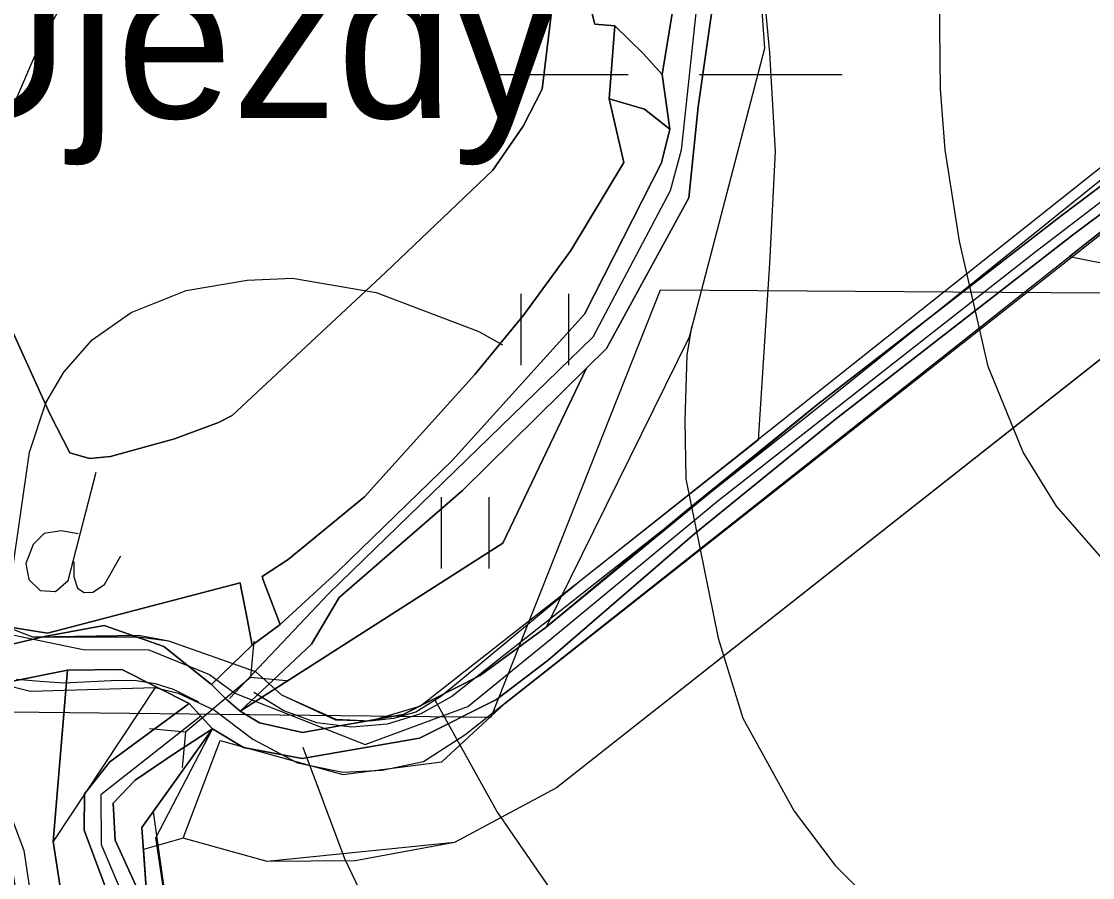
# Model space of a CAD drawing. Extents: x -1900516 to -575031, y -3809306 to -1157387.
# Drawn here: x -578011.7 to -577854.1, y -1159603.6 to -1159477.6 of the extents above; entities that cross this region are included whole.
import ezdxf

# ---------------------------------------------------------------- set-up
doc = ezdxf.new("R2010")
doc.units = 0
for name, color, linetype in [('01_PARCELY_NÁVRH_PC', 7, 'Continuous'), ('01_VRSTEVNICE', 7, 'Continuous'), ('02_KULTURY STAV', 7, 'Continuous'), ('03_PC_NÁVRH', 7, 'Continuous'), ('03_PC_OBJEKTY_NÁVRH', 7, 'Continuous'), ('04_ZPF_OP_ORGAN', 7, 'Continuous'), ('05_VHO_MELIORACE', 7, 'Continuous'), ('05_VHO_V_NÁDRŽ_STAV', 7, 'Continuous'), ('05_VHO_V_TOK', 7, 'Continuous'), ('06_CHR_ÚZEMÍ', 7, 'Continuous'), ('06_ÚSES_BC', 7, 'Continuous'), ('06_ÚSES_BK', 7, 'Continuous')]:
    doc.layers.add(name, color=color, linetype=linetype)

msp = doc.modelspace()

# ---------------------------------------------------------------- linework, layer by layer
at = {"layer": '01_PARCELY_NÁVRH_PC'}
for points in [[(-577800.12, -1159457.14), (-577929.4, -1159559.87), (-577952.99, -1159578.36), (-577960.43, -1159580.53), (-577965.42, -1159580.32), (-577973.41, -1159576.71), (-577977.23, -1159573.29), (-577990.03, -1159568.77), (-577994.5, -1159567.96), (-578010.05, -1159568.17), (-578020.63, -1159564.12), (-578026.92, -1159556.72), (-578028.4, -1159550.27), (-578033.22, -1159508.43), (-578036.02, -1159501.03), (-578040.17, -1159495.33), (-578045.79, -1159489.95), (-578054.89, -1159487.56), (-578058.31, -1159486.88), (-578118.08, -1159477.12)], [(-578015.81, -1159574.83), (-578010.42, -1159576.13), (-577992.04, -1159575.58), (-577988.65, -1159576.41), (-577983.31, -1159578.93), (-577977.67, -1159583.22), (-577971.11, -1159586.67), (-577964.46, -1159588.04), (-577958.66, -1159587.75), (-577952.55, -1159586.47), (-577946.47, -1159582.54), (-577857.48, -1159512.19), (-577845.3, -1159502.56)], [(-577572.25, -1160196.39), (-577749.83, -1159685.88), (-577843.01, -1159518.77), (-577847.07, -1159511.51), (-577845.3, -1159502.56), (-577857.48, -1159512.19), (-577849.85, -1159513.71), (-577753.04, -1159687.32), (-577664.31, -1159942.39)], [(-577960.89, -1159724.23), (-577978.09, -1159694.68), (-577991.93, -1159663.13), (-578004.6, -1159637.08), (-578011.41, -1159616.14), (-578013.85, -1159600.19), (-578023.34, -1159574.93), (-578029.3, -1159565.77), (-578024.33, -1159570.33), (-578021.76, -1159572.08), (-578015.81, -1159574.83), (-578010.42, -1159576.13), (-577992.04, -1159575.58), (-578007.06, -1159598.23), (-578004.49, -1159615.11), (-577998, -1159634.75), (-577985.26, -1159660.84), (-577970.93, -1159693.48), (-577954.22, -1159721.77)]]:
    msp.add_lwpolyline(points, dxfattribs=at)
at = {"layer": '01_VRSTEVNICE'}
for points in [[(-577850.6, -1159558.99), (-577859.41, -1159548.92), (-577864.3, -1159540.95), (-577869.48, -1159528.37), (-577873.67, -1159509.91), (-577875.77, -1159496.49), (-577876.47, -1159487.54), (-577876.89, -1159451.47), (-577877.59, -1159440.28), (-577879.54, -1159431.33), (-577882.76, -1159422.38), (-577885.98, -1159415.67), (-577890.59, -1159408.68), (-577895.06, -1159403.79), (-577902.2, -1159398.33), (-577911.98, -1159394.42), (-577919.81, -1159393.44), (-577929.47, -1159394.32)], [(-577922.04, -1159468.21), (-577931.56, -1159460.42), (-577937.43, -1159457.2), (-577948.06, -1159453.01), (-577958.12, -1159450.63), (-577969.03, -1159449.93), (-577976.58, -1159450.63), (-577986.37, -1159453.7), (-577992.52, -1159457.76), (-577996.43, -1159461.26), (-578003.15, -1159470.2), (-578009.16, -1159481.25), (-578016.15, -1159497.33), (-578023.98, -1159518.86), (-578026.92, -1159530.61), (-578028.03, -1159538.44), (-578028.59, -1159558.01), (-578027.61, -1159573.67), (-578025.1, -1159593.25), (-578017.97, -1159626.8), (-578004.4, -1159671.54), (-577989.86, -1159725.24)], [(-577916.6, -1159927.42), (-577935.05, -1159864.22), (-577950.43, -1159803.54), (-577963.3, -1159759.07), (-577973.5, -1159734.6), (-577986.65, -1159696.99), (-577998.25, -1159661.2), (-578005.1, -1159633.79), (-578011.81, -1159610.3), (-578014.75, -1159590.73), (-578014.33, -1159567.24), (-578010.56, -1159540.95), (-578008.13, -1159533.69), (-578005.52, -1159529.21), (-578001.33, -1159524.45), (-577995.59, -1159520.4), (-577987.49, -1159517.18), (-577978.54, -1159515.65), (-577971.83, -1159515.36), (-577959.52, -1159517.46), (-577944.42, -1159523.2), (-577940.94, -1159525.17)], [(-577913.1, -1159522.5), (-577913.8, -1159526.69), (-577914.12, -1159536.38), (-577913.94, -1159544.87), (-577909.19, -1159568.36), (-577905.55, -1159580.1), (-577898, -1159593.8), (-577891.99, -1159601.77), (-577884.02, -1159609.74), (-577874.93, -1159617.29), (-577863.44, -1159624.83), (-577851.3, -1159631.42), (-577823.9, -1159642.18), (-577807.96, -1159649.45), (-577796.21, -1159656.72), (-577786.14, -1159664.14), (-577777.32, -1159672.26), (-577769.22, -1159680.63), (-577756.22, -1159696.29), (-577746.44, -1159710.42), (-577738.33, -1159726.07)], [(-577674.85, -1159982.51), (-577703.51, -1159915.39), (-577716.65, -1159880.16), (-577737.21, -1159817.52), (-577745.46, -1159795.15), (-577751.19, -1159781.72), (-577763.49, -1159757.12), (-577773.98, -1159739.22), (-577788.38, -1159719.08), (-577799.29, -1159706.64), (-577809.35, -1159697.55), (-577828.09, -1159683.85), (-577844.03, -1159673.78), (-577886.82, -1159651.83), (-577897.72, -1159644.56), (-577907.79, -1159636.17), (-577921.49, -1159621.63), (-577932.4, -1159607.37), (-577941.76, -1159593.8), (-577950.85, -1159577.45)], [(-577694.28, -1160002.92), (-577727.28, -1159922.38), (-577742.8, -1159886.59), (-577761.4, -1159846.32), (-577786.42, -1159797.1), (-577794.53, -1159783.68), (-577801.1, -1159774.87), (-577812.57, -1159762.43), (-577820.54, -1159755.02), (-577832.98, -1159745.79), (-577862.21, -1159726.07), (-577871.16, -1159718.8), (-577910.03, -1159681.05), (-577921.21, -1159668.47), (-577957.7, -1159614.22), (-577964.14, -1159600.8), (-577970.29, -1159584.44)]]:
    msp.add_lwpolyline(points, dxfattribs=at)
at = {"layer": '02_KULTURY STAV'}
for points in [[(-578111.36, -1159379.31), (-578067.02, -1159381.4), (-578065.11, -1159390.08), (-578026.88, -1159563.64), (-578022.26, -1159568.49), (-578015.21, -1159569.71), (-578008.33, -1159568.09), (-577999.57, -1159566.48), (-577990.78, -1159569.56), (-577983.76, -1159575.17), (-577981.6, -1159577.29), (-577979.54, -1159579.1), (-577976.68, -1159580.77), (-577970.39, -1159582.24), (-577955.57, -1159579.59), (-577944.24, -1159573.81), (-577934.53, -1159566.72), (-577913.93, -1159549.6), (-577894.54, -1159533.9), (-577858.71, -1159506.2), (-577827.53, -1159482.75)], [(-578111.36, -1159379.31), (-578067.02, -1159381.4), (-578065.11, -1159390.08), (-578026.88, -1159563.64), (-578022.26, -1159568.49), (-578015.21, -1159569.71), (-578008.33, -1159568.09), (-577999.57, -1159566.48), (-577990.78, -1159569.56), (-577983.76, -1159575.17), (-577981.6, -1159577.29), (-577979.54, -1159579.1), (-577976.68, -1159580.77), (-577970.39, -1159582.24), (-577955.57, -1159579.59), (-577944.24, -1159573.81), (-577934.53, -1159566.72), (-577913.93, -1159549.6), (-577894.54, -1159533.9), (-577858.71, -1159506.2), (-577827.53, -1159482.75)], [(-578043.5, -1159464.61), (-578035.31, -1159500.44), (-578025.67, -1159542.73), (-578019.25, -1159560.61), (-578017.42, -1159564.67), (-578014.32, -1159566.56), (-578007.9, -1159567.6), (-577979.57, -1159560.18), (-577979.43, -1159560.78), (-577978.71, -1159564.44), (-577977.76, -1159569.39), (-577983.76, -1159575.17), (-577990.78, -1159569.56), (-577999.57, -1159566.48), (-578008.33, -1159568.09), (-578015.21, -1159569.71), (-578022.26, -1159568.49), (-578026.88, -1159563.64), (-578065.11, -1159390.08)], [(-578093.79, -1159393.53), (-578084.69, -1159396.84), (-578077, -1159402.55), (-578070.14, -1159415.45), (-578050.74, -1159480.11), (-578044.18, -1159499.04), (-578029.25, -1159567.06), (-578022.51, -1159574.15), (-578013.73, -1159574.82), (-578004.95, -1159573.03), (-578005.78, -1159582.94), (-578007.06, -1159598.23), (-578004.49, -1159615.11), (-577998, -1159634.75), (-577970.93, -1159693.48), (-577954.22, -1159721.77), (-577948.61, -1159737.63), (-577943.66, -1159775.15), (-577915.81, -1159831.46), (-577882.81, -1159865.04), (-577867.61, -1159911.45), (-577829.25, -1160003.86)], [(-577825.12, -1159485.18), (-577857.06, -1159509.05), (-577891.97, -1159536.15), (-577912.67, -1159552.98), (-577934.2, -1159571.55), (-577941.84, -1159577.37), (-577953.16, -1159583.03), (-577970.43, -1159586.02), (-577979.04, -1159584.43), (-577983.6, -1159581.7), (-577987.05, -1159577.94), (-577996.96, -1159572.97), (-578004.95, -1159573.03), (-578013.73, -1159574.82), (-578022.51, -1159574.15), (-578029.25, -1159567.06), (-578044.18, -1159499.04), (-578050.74, -1159480.11), (-578070.14, -1159415.45), (-578077, -1159402.55), (-578084.69, -1159396.84), (-578093.79, -1159393.53)], [(-577825.12, -1159485.18), (-577857.06, -1159509.05), (-577891.97, -1159536.15), (-577912.67, -1159552.98), (-577934.2, -1159571.55), (-577941.84, -1159577.37), (-577953.16, -1159583.03), (-577970.43, -1159586.02), (-577979.04, -1159584.43), (-577983.6, -1159581.7), (-577987.05, -1159577.94), (-577996.96, -1159572.97), (-578004.95, -1159573.03), (-578013.73, -1159574.82), (-578022.51, -1159574.15), (-578029.25, -1159567.06), (-578044.18, -1159499.04), (-578050.74, -1159480.11), (-578070.14, -1159415.45), (-578077, -1159402.55), (-578084.69, -1159396.84), (-578093.79, -1159393.53)], [(-577908.45, -1159464.43), (-577912.16, -1159490.15), (-577913.53, -1159503.55), (-577925.63, -1159525.74), (-577928.56, -1159528.62), (-577946.84, -1159546.6), (-577964.98, -1159562.36), (-577969.05, -1159569.24), (-577979.54, -1159579.1), (-577981.6, -1159577.29), (-577983.76, -1159575.17), (-577977.76, -1159569.39), (-577973.64, -1159566.35), (-577965.19, -1159558.53), (-577948.3, -1159542.13), (-577928.88, -1159520.69), (-577917.56, -1159498.4), (-577916.3, -1159493.45), (-577917.46, -1159485.4), (-577913.91, -1159463.8)], [(-577930.25, -1159466.65), (-577927.36, -1159477.98), (-577924.41, -1159478.25), (-577925.23, -1159488.97), (-577923.09, -1159498.37), (-577930.89, -1159511.28), (-577937.78, -1159520.77), (-577945, -1159529.53), (-577961.26, -1159547.55), (-577972.49, -1159556.75), (-577976.31, -1159559.25), (-577976.13, -1159559.9), (-577973.64, -1159566.35), (-577977.76, -1159569.39), (-577978.71, -1159564.44), (-577979.43, -1159560.78), (-577979.57, -1159560.18), (-578007.9, -1159567.6), (-578014.32, -1159566.56), (-578017.42, -1159564.67), (-578019.25, -1159560.61), (-578025.67, -1159542.73), (-578035.31, -1159500.44), (-578043.5, -1159464.61)], [(-577827.53, -1159482.75), (-577858.71, -1159506.2), (-577894.54, -1159533.9), (-577913.93, -1159549.6), (-577934.53, -1159566.72), (-577944.24, -1159573.81), (-577955.57, -1159579.59), (-577970.39, -1159582.24), (-577976.68, -1159580.77), (-577979.54, -1159579.1), (-577940.89, -1159554.38), (-577928.56, -1159528.62), (-577925.63, -1159525.74), (-577913.53, -1159503.55), (-577912.16, -1159490.15), (-577908.45, -1159464.43)], [(-577933.76, -1159476.6), (-577935.08, -1159487.57), (-577937.92, -1159492.99), (-577942.37, -1159499.5), (-577958.16, -1159514.56), (-577980.75, -1159535.57), (-577982.75, -1159536.63), (-577989.19, -1159539), (-577998.65, -1159541.63), (-578001.72, -1159541.92), (-578004.61, -1159541.06), (-578007.49, -1159535.44), (-578023.13, -1159501.09), (-578035.91, -1159468.91)], [(-578035.91, -1159468.91), (-578023.13, -1159501.09), (-578007.49, -1159535.44), (-578004.61, -1159541.06), (-578001.72, -1159541.92), (-577998.65, -1159541.63), (-577989.19, -1159539), (-577982.75, -1159536.63), (-577980.75, -1159535.57), (-577958.16, -1159514.56), (-577942.37, -1159499.5), (-577937.92, -1159492.99), (-577935.08, -1159487.57), (-577933.76, -1159476.6)], [(-577907.46, -1159750.41), (-577958.14, -1159661.32), (-577973.93, -1159646.02), (-577986.26, -1159627.18), (-577993.12, -1159608.6), (-577994.01, -1159596.18), (-577983.6, -1159581.7), (-577979.04, -1159584.43), (-577970.43, -1159586.02), (-577953.16, -1159583.03), (-577941.84, -1159577.37), (-577934.2, -1159571.55), (-577912.67, -1159552.98), (-577891.97, -1159536.15), (-577857.06, -1159509.05), (-577825.12, -1159485.18)], [(-577943.46, -1159485.4), (-577922.46, -1159485.4)], [(-577911.96, -1159485.4), (-577890.96, -1159485.4)], [(-577938.22, -1159517.69), (-577938.22, -1159528.19)], [(-577931.22, -1159517.69), (-577931.22, -1159528.19)], [(-578003.4, -1159553.01), (-578005.9, -1159552.53), (-578008.4, -1159552.93), (-578010.02, -1159554.54), (-578011.07, -1159557.37), (-578010.66, -1159559.71), (-578008.96, -1159561.32), (-578006.71, -1159561.48), (-578004.85, -1159559.87), (-578000.74, -1159543.9)], [(-577949.97, -1159547.58), (-577949.97, -1159558.08)], [(-577942.97, -1159547.58), (-577942.97, -1159558.08)], [(-578004.04, -1159557.13), (-578004.04, -1159559.3), (-578003.48, -1159561), (-578002.51, -1159561.64), (-578001.22, -1159561.56), (-577999.53, -1159560.43), (-577997.11, -1159556.24)], [(-577954.22, -1159721.77), (-577970.93, -1159693.48), (-577998, -1159634.75), (-578004.49, -1159615.11), (-578007.06, -1159598.23), (-578005.78, -1159582.94), (-578004.95, -1159573.03), (-577996.96, -1159572.97), (-577987.05, -1159577.94), (-577998.74, -1159586.52), (-578002.48, -1159591.25), (-578002.51, -1159596.61), (-577998.52, -1159607.21), (-577999.63, -1159617.51), (-577991.7, -1159629.29), (-577986.27, -1159644.49), (-577983.3, -1159649.27), (-577973.69, -1159653.54), (-577971.4, -1159655.53), (-577967.74, -1159661.58), (-577961.97, -1159679.03), (-577947.69, -1159714.11), (-577946.02, -1159725.41)], [(-577998.52, -1159607.21), (-578002.51, -1159596.61), (-578002.48, -1159591.25), (-577998.74, -1159586.52), (-577987.05, -1159577.94), (-577983.6, -1159581.7), (-577989.08, -1159585.22), (-577995.02, -1159589.25), (-577998.26, -1159592.6), (-577997.95, -1159598.05), (-577993.12, -1159608.6)]]:
    msp.add_lwpolyline(points, dxfattribs=at)
for points in [[(-577960.02, -1159416.62), (-577956.22, -1159409.77), (-577958.86, -1159400.04), (-577959.05, -1159397.03), (-577958.1, -1159394.01), (-577956.3, -1159397.13), (-577953.1, -1159398.97), (-577942.99, -1159404.34), (-577933.38, -1159420.5), (-577925.91, -1159433.13), (-577914.47, -1159448.18), (-577914.15, -1159457.24), (-577913.91, -1159463.8), (-577917.46, -1159485.4), (-577920.22, -1159482.29), (-577924.41, -1159478.25), (-577927.36, -1159477.98), (-577930.25, -1159466.65), (-577935.44, -1159445.51), (-577939.27, -1159436.43), (-577945.72, -1159426.78), (-577953.04, -1159420.53)], [(-577925.23, -1159488.97), (-577924.41, -1159478.25), (-577920.22, -1159482.29), (-577917.46, -1159485.4), (-577916.3, -1159493.45), (-577920.06, -1159490.52)], [(-577976.31, -1159559.25), (-577972.49, -1159556.75), (-577961.26, -1159547.55), (-577945, -1159529.53), (-577937.78, -1159520.77), (-577930.89, -1159511.28), (-577923.09, -1159498.37), (-577925.23, -1159488.97), (-577920.06, -1159490.52), (-577916.3, -1159493.45), (-577917.56, -1159498.4), (-577928.88, -1159520.69), (-577948.3, -1159542.13), (-577965.19, -1159558.53), (-577973.64, -1159566.35), (-577976.13, -1159559.9)], [(-577979.54, -1159579.1), (-577969.05, -1159569.24), (-577964.98, -1159562.36), (-577946.84, -1159546.6), (-577928.56, -1159528.62), (-577940.89, -1159554.38)], [(-577998.26, -1159592.6), (-577995.02, -1159589.25), (-577989.08, -1159585.22), (-577983.6, -1159581.7), (-577994.01, -1159596.18), (-577993.12, -1159608.6), (-577997.95, -1159598.05)]]:
    msp.add_lwpolyline(points, close=True, dxfattribs=at)
at = {"layer": '03_PC_NÁVRH'}
for points in [[(-578099.93, -1159484.58), (-578078.17, -1159487.22), (-578056.41, -1159489.87), (-578043.12, -1159496.41), (-578035.86, -1159509.32), (-578033.96, -1159529.54), (-578032.07, -1159549.77), (-578021.61, -1159566.08), (-578002.64, -1159570.02), (-577992.99, -1159570.03), (-577984.06, -1159573.7), (-577980.32, -1159576.44), (-577961.17, -1159583.99), (-577946.02, -1159578.38), (-577933.68, -1159568.32), (-577909.24, -1159548.14), (-577862.38, -1159511.4), (-577827.59, -1159484.78)], [(-578023.15, -1159568.31), (-578011.41, -1159599.56), (-578008.97, -1159615.56), (-578002.28, -1159636.14), (-577989.66, -1159662.08), (-577975.86, -1159693.55), (-577958.62, -1159723.17), (-577953.01, -1159738.7), (-577949.9, -1159757.11), (-577948.19, -1159775.09), (-577942.55, -1159789.95), (-577930.67, -1159810.61), (-577919.79, -1159833.58), (-577907, -1159848.6), (-577886.36, -1159867.89), (-577878.34, -1159888.48), (-577871.74, -1159913.25), (-577855.47, -1159948.11)]]:
    msp.add_lwpolyline(points, dxfattribs=at)
at = {"layer": '03_PC_OBJEKTY_NÁVRH'}
for points in [[(-577406.02, -1159196.76), (-577734.64, -1159395.02), (-577741.01, -1159400.83), (-577747.44, -1159407.44), (-577755.14, -1159417.02), (-577760.49, -1159424.05), (-577763.45, -1159427.32), (-577766.41, -1159430.6), (-577769.64, -1159433.62), (-577772.86, -1159436.63), (-577779.8, -1159442.1), (-577896.24, -1159535.81), (-577948.42, -1159576.94), (-577952.95, -1159579.48), (-577957.91, -1159581.01), (-577961.35, -1159581.3), (-577963.09, -1159581.45), (-577968.25, -1159580.79), (-577970.69, -1159579.92), (-577973.14, -1159579.05), (-577977.56, -1159576.31)], [(-577977.54, -1159568.8), (-577978.01, -1159574.08), (-577972.73, -1159574.55)], [(-578012.49, -1159574.38), (-578008.99, -1159574.65), (-578005.5, -1159574.92), (-577997.59, -1159574.53), (-577994.82, -1159574.59), (-577992.08, -1159575.03), (-577989.43, -1159575.84), (-577985.69, -1159577.7)], [(-577987.6, -1159582.1), (-577978.01, -1159574.08)], [(-577992.89, -1159581.63), (-577987.6, -1159582.1), (-577988.07, -1159587.38)]]:
    msp.add_lwpolyline(points, dxfattribs=at)
at = {"layer": '04_ZPF_OP_ORGAN'}
for points in [[(-577921.7, -1159322.26), (-577920.82, -1159338.41), (-577936.61, -1159356.66), (-577949.98, -1159378.88), (-577927.88, -1159397.01), (-577911.38, -1159414.29), (-577904.47, -1159451.87), (-577902.36, -1159481.6), (-577913.48, -1159524.03), (-577934.53, -1159566.72), (-577894.54, -1159533.9), (-577876.63, -1159520.05), (-577858.71, -1159506.2), (-577827.53, -1159482.75), (-577810.3, -1159469.36), (-577793.07, -1159455.96), (-577768.5, -1159435.68), (-577754.95, -1159420.44), (-577744.93, -1159405.29), (-577737.91, -1159399.21), (-577748.08, -1159382.72), (-577761.55, -1159354.66), (-577771.81, -1159331.03)], [(-577921.7, -1159322.26), (-577920.82, -1159338.41), (-577936.61, -1159356.66), (-577949.98, -1159378.88), (-577927.88, -1159397.01), (-577911.38, -1159414.29), (-577904.47, -1159451.87), (-577902.36, -1159481.6), (-577913.48, -1159524.03), (-577934.53, -1159566.72), (-577894.54, -1159533.9), (-577876.63, -1159520.05), (-577858.71, -1159506.2), (-577827.53, -1159482.75), (-577810.3, -1159469.36), (-577793.07, -1159455.96), (-577768.5, -1159435.68), (-577754.95, -1159420.44), (-577744.93, -1159405.29), (-577737.91, -1159399.21), (-577748.08, -1159382.72), (-577761.55, -1159354.66), (-577771.81, -1159331.03)], [(-577665.74, -1159942.86), (-577754.41, -1159687.94), (-577847.18, -1159522.78), (-577933, -1159590.34), (-577947.98, -1159598.41), (-577975.59, -1159601.19), (-577987.94, -1159597.75), (-577993.78, -1159599.41), (-577993.12, -1159608.6), (-577986.26, -1159627.18), (-577979.45, -1159639.1), (-577973.93, -1159646.02), (-577966.77, -1159652.63), (-577958.14, -1159661.32), (-577949.76, -1159674.29), (-577938.84, -1159695.9), (-577928.14, -1159714.83)], [(-577665.74, -1159942.86), (-577754.41, -1159687.94), (-577847.18, -1159522.78), (-577933, -1159590.34), (-577947.98, -1159598.41), (-577975.59, -1159601.19), (-577987.94, -1159597.75), (-577993.78, -1159599.41), (-577993.12, -1159608.6), (-577986.26, -1159627.18), (-577979.45, -1159639.1), (-577973.93, -1159646.02), (-577966.77, -1159652.63), (-577958.14, -1159661.32), (-577949.76, -1159674.29), (-577938.84, -1159695.9), (-577928.14, -1159714.83)]]:
    msp.add_lwpolyline(points, dxfattribs=at)
at = {"layer": '05_VHO_MELIORACE'}
msp.add_lwpolyline([(-578248.74, -1160014.72), (-578022.3, -1159907.94), (-577938, -1159868.19), (-577918.84, -1159846.14), (-577899.88, -1159845.06), (-577878.21, -1159826.63), (-577835.96, -1159827.71), (-577756.33, -1159909.56), (-577692.58, -1159847.53), (-577716.78, -1159786.52), (-577732.55, -1159746.77), (-577677.24, -1159699.79), (-577655.03, -1159661.85), (-577676.15, -1159619.57), (-577753.62, -1159537.18), (-577838.66, -1159517.66), (-577917.75, -1159517.12), (-577942.67, -1159580), (-578040.18, -1159578.91), (-578045.06, -1159456.41), (-578064.01, -1159434.19), (-578145.81, -1159437.98)], dxfattribs=at)
at = {"layer": '05_VHO_V_NÁDRŽ_STAV'}
msp.add_lwpolyline([(-577933.76, -1159476.6), (-577935.08, -1159487.57), (-577937.92, -1159492.99), (-577942.37, -1159499.5), (-577958.16, -1159514.56), (-577980.75, -1159535.57), (-577982.75, -1159536.63), (-577989.19, -1159539), (-577998.65, -1159541.63), (-578001.72, -1159541.92), (-578004.61, -1159541.06), (-578007.49, -1159535.44), (-578023.13, -1159501.09), (-578035.91, -1159468.91)], dxfattribs=at)
at = {"layer": '05_VHO_V_TOK'}
for p, q in [((-577911.22, -1159464.77), (-577914.65, -1159496.53)), ((-577914.65, -1159496.53), (-577916.24, -1159502.54)), ((-577916.24, -1159502.54), (-577927.64, -1159524.06)), ((-577927.64, -1159524.06), (-577966.49, -1159561.77)), ((-577966.49, -1159561.77), (-577981.13, -1159577.22)), ((-577985.33, -1159579.83), (-578000.06, -1159591.39)), ((-578000.06, -1159591.39), (-578000, -1159598.68)), ((-578000, -1159598.68), (-577996.02, -1159608.06))]:
    msp.add_line(p, q, dxfattribs=at)
at = {"layer": '06_CHR_ÚZEMÍ'}
msp.add_lwpolyline([(-577928.14, -1159714.83), (-577933.49, -1159705.36), (-577938.84, -1159695.9), (-577949.76, -1159674.29), (-577958.14, -1159661.32), (-577973.93, -1159646.02), (-577978.74, -1159638.7), (-577989.93, -1159611.09), (-577991.96, -1159597.72), (-577983.6, -1159581.7), (-577987.05, -1159577.94), (-577996.96, -1159572.97), (-578004.95, -1159573.03), (-578007.06, -1159598.23), (-578004.49, -1159615.11), (-577998, -1159634.75), (-577985.26, -1159660.84), (-577970.93, -1159693.48), (-577954.22, -1159721.77)], dxfattribs=at)
at = {"layer": '06_ÚSES_BC'}
msp.add_lwpolyline([(-577904.47, -1159451.87), (-577901.66, -1159482.22), (-577900.79, -1159496.73), (-577901.65, -1159513.19), (-577903.33, -1159539.2), (-577929.4, -1159559.87), (-577947.44, -1159574.8), (-577950.05, -1159576.97), (-577953.7, -1159579.21), (-577957, -1159580.17), (-577960.43, -1159580.53), (-577965.45, -1159580.42), (-577973.41, -1159576.71), (-577977.23, -1159573.29), (-577990.03, -1159568.77), (-577994.58, -1159568.17), (-577998.78, -1159568.18), (-578010.05, -1159568.17), (-578020.63, -1159564.12)], dxfattribs=at)
at = {"layer": '06_ÚSES_BK'}
for p, q in [((-578007.06, -1159598.23), (-578004.95, -1159573.03)), ((-578004.95, -1159573.03), (-577996.96, -1159572.97)), ((-577996.96, -1159572.97), (-577987.05, -1159577.94)), ((-577987.05, -1159577.94), (-577983.6, -1159581.7)), ((-577983.6, -1159581.7), (-577994.01, -1159596.18)), ((-577987.94, -1159597.75), (-577982.51, -1159583.4)), ((-577982.51, -1159583.4), (-577964.44, -1159588.38)), ((-577933, -1159590.34), (-577947.98, -1159598.41)), ((-577992.36, -1159593.88), (-577989.93, -1159611.09)), ((-578004.49, -1159615.11), (-578007.06, -1159598.23)), ((-577975.59, -1159601.19), (-577987.94, -1159597.75)), ((-577947.98, -1159598.41), (-577962.63, -1159601.12)), ((-577962.63, -1159601.12), (-577975.59, -1159601.19))]:
    msp.add_line(p, q, dxfattribs=at)
for points in [[(-577940.6, -1159577.95), (-577819.18, -1159482.37), (-577787.18, -1159457.23), (-577760.31, -1159434.49)], [(-577749.63, -1159444.99), (-577787.07, -1159475.48), (-577933, -1159590.34)], [(-577964.44, -1159588.38), (-577949.85, -1159586.51), (-577940.6, -1159577.95)]]:
    msp.add_lwpolyline(points, dxfattribs=at)

# ---------------------------------------------------------------- texts
at = {"layer": '06_ÚSES_BC'}
msp.add_text('Újezdy', height=23, dxfattribs=at).set_placement((-578026.83, -1159491.81))

doc.saveas('drawing.dxf')
